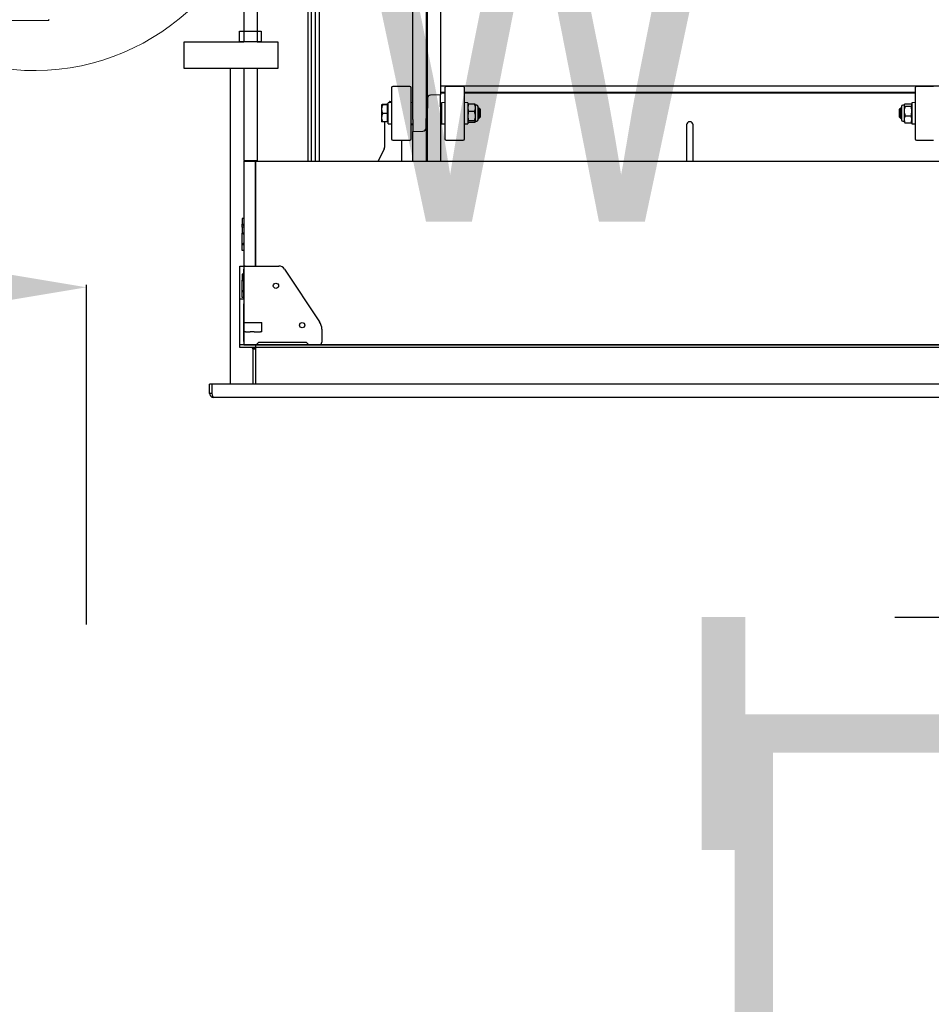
# Model space of a CAD drawing. Header units: inches. Extents: x 0 to 77643, y -44170 to 0.
# Tile 476 of 546: x 76375 to 76444, y -39576 to -39501. Entities that reach past the tile are written whole.
import ezdxf

# ---------------------------------------------------------------- set-up
doc = ezdxf.new("R2010")
doc.units = ezdxf.units.IN
doc.header["$MEASUREMENT"] = 0
doc.layers.get('0').update_dxf_attribs({"lineweight": 0})
doc.layers.get('Defpoints').update_dxf_attribs({"lineweight": 0})
doc.layers.add('FAKRO LOFT LADDERS', color=7, linetype='Continuous')
doc.styles.get("Standard").update_dxf_attribs({"font": 'arial.ttf', "width": 0.75})
doc.dimstyles.get("Standard").update_dxf_attribs({"dimtxt": 0.18, "dimasz": 0.18, "dimexe": 0.18, "dimexo": 0.0625, "dimgap": 0.09, "dimtad": 0, "dimtih": 1, "dimtoh": 1, "dimdec": 4, "dimzin": 0, "dimdsep": 46, "dimtxsty": 'Standard', "dimcen": 0.09, "dimadec": 0, "dimazin": 0, "dimtfac": 1, "dimtdec": 4, "dimtofl": 0, "dimtmove": 0, "dimatfit": 3, "dimfxl": 1, "dimtolj": 1, "dimtzin": 0, "dimarcsym": 0})

# ---------------------------------------------------------------- blocks, each defined once
blk = doc.blocks.new('*D1796')
at = {"color": 0, "linetype": 'Continuous', "lineweight": -2}
for p, q in [((76507.926, -39566.269), (76507.926, -39536.269)), ((76409.036, -39596.269), (76508.106, -39596.269)), ((76487.058, -39634.434), (76508.106, -39634.434)), ((76507.926, -39664.434), (76507.926, -39694.434))]:
    blk.add_line(p, q, dxfattribs=at)
at = {"color": 0}
for points in [[(76502.926, -39566.269), (76512.926, -39566.269), (76507.926, -39596.269)], [(76512.926, -39664.434), (76502.926, -39664.434), (76507.926, -39634.434)]]:
    blk.add_solid(points, dxfattribs=at)
at = {"layer": 'Defpoints', "color": 0}
for p in [(76408.974, -39596.269), (76507.926, -39596.269), (76486.996, -39634.434)]:
    blk.add_point(p, dxfattribs=at)
at = {"linetype": 'Continuous', "lineweight": 20, "ltscale": 12, "insert": (76487.926, -39616.31), "char_height": 30, "attachment_point": 5, "rotation": 90}
blk.add_mtext('\\A1;\\A1;K {}', dxfattribs=at)
blk = doc.blocks.new('*D1798')
at = {"color": 0, "linetype": 'Continuous', "lineweight": -2}
for p, q in [((76255.676, -39499.335), (76255.676, -39778.257)), ((76392.346, -39761.334), (76392.346, -39778.257)), ((76362.346, -39778.077), (76285.676, -39778.077))]:
    blk.add_line(p, q, dxfattribs=at)
at = {"color": 0}
for points in [[(76285.676, -39773.077), (76285.676, -39783.077), (76255.676, -39778.077)], [(76362.346, -39783.077), (76362.346, -39773.077), (76392.346, -39778.077)]]:
    blk.add_solid(points, dxfattribs=at)
at = {"layer": 'Defpoints', "color": 0}
for p in [(76255.676, -39499.272), (76392.346, -39761.272), (76255.676, -39778.077)]:
    blk.add_point(p, dxfattribs=at)
at = {"linetype": 'Continuous', "lineweight": 20, "ltscale": 12, "insert": (76325.748, -39757.567), "char_height": 30, "attachment_point": 5}
blk.add_mtext('\\A1;C', dxfattribs=at)
blk = doc.blocks.new('A$C440D5DCA')
at = {"color": 7, "linetype": 'Continuous'}
for p, q in [((1214, 2721.96), (1244, 2721.96)), ((1244, 2721.96), (1244, 2722.96))]:
    blk.add_line(p, q, dxfattribs=at)
blk = doc.blocks.new('SE3')
at = {"layer": 'FAKRO LOFT LADDERS', "color": 7, "linetype": 'Continuous'}
for p, q in [((235.142, 129.986), (235.142, 138.194)), ((235.642, 138.105), (235.642, 130.034)), ((231.267, 137.391), (231.267, 128.405)), ((235.692, 131.936), (235.692, 137.351)), ((236.192, 137.255), (236.192, 131.973)), ((231.417, 135.591), (231.417, 128.405)), ((231.567, 135.591), (231.567, 128.405)), ((231.142, 135.38), (231.142, 128.405)), ((228.702, 134.199), (228.702, 132.956)), ((229.202, 134.199), (229.202, 132.956)), ((228.528, 132.953), (228.528, 133.353)), ((228.528, 133.353), (229.355, 133.353)), ((229.355, 133.353), (229.355, 132.953)), ((226.428, 131.93), (226.428, 132.956)), ((226.428, 132.956), (228.702, 132.956)), ((229.355, 132.953), (228.528, 132.953)), ((229.202, 132.956), (228.702, 132.956)), ((229.202, 132.956), (229.987, 132.956)), ((229.987, 132.956), (229.987, 131.93)), ((229.987, 131.93), (226.428, 131.93)), ((228.192, 119.905), (228.192, 131.905)), ((228.702, 131.93), (228.702, 128.43)), ((229.202, 131.93), (229.202, 128.43)), ((235.692, 130.792), (235.692, 131.936)), ((236.192, 131.973), (236.192, 130.93)), ((234.327, 131.205), (234.327, 129.255)), ((235.027, 131.255), (234.377, 131.255)), ((235.077, 129.255), (235.077, 131.205)), ((255.192, 131.257), (236.192, 131.257)), ((236.357, 131.016), (236.192, 131.016)), ((236.357, 130.992), (236.192, 130.992)), ((236.357, 131.205), (236.357, 129.255)), ((237.057, 131.255), (236.407, 131.255)), ((237.107, 129.255), (237.107, 131.205)), ((254.277, 131.016), (237.107, 131.016)), ((254.277, 130.992), (237.107, 130.992)), ((254.277, 131.205), (254.277, 129.255)), ((254.977, 131.255), (254.327, 131.255)), ((234.202, 130.583), (234.167, 130.583)), ((234.327, 130.637), (234.202, 130.63)), ((234.202, 129.83), (234.202, 130.63)), ((234.247, 130.671), (234.224, 130.631)), ((234.255, 130.684), (234.327, 130.684)), ((235.142, 130.633), (235.077, 130.637)), ((235.692, 130.792), (235.692, 130.428)), ((236.192, 130.93), (235.813, 130.917)), ((236.192, 130.477), (236.192, 130.93)), ((236.357, 130.637), (236.232, 130.63)), ((236.232, 130.63), (236.232, 129.83)), ((237.232, 130.63), (237.107, 130.637)), ((237.232, 130.63), (237.232, 129.83)), ((237.493, 130.582), (237.261, 130.582)), ((253.87, 130.57), (253.862, 130.555)), ((253.891, 130.593), (254.123, 130.593)), ((254.152, 130.555), (254.144, 130.57)), ((254.277, 130.637), (254.152, 130.63)), ((254.152, 130.63), (254.152, 129.83)), ((233.948, 130.556), (233.937, 130.543)), ((233.937, 130.543), (233.937, 129.918)), ((234.177, 130.56), (233.99, 130.56)), ((234.177, 130.55), (233.99, 130.55)), ((234.177, 130.221), (233.99, 130.221)), ((234.177, 130.55), (234.177, 130.56)), ((234.177, 130.221), (234.177, 130.55)), ((234.202, 130.543), (234.177, 130.543)), ((234.177, 129.901), (234.177, 130.221)), ((235.692, 128.405), (235.692, 130.428)), ((236.192, 130.477), (236.192, 128.405)), ((237.236, 130.562), (237.232, 130.555)), ((237.493, 130.294), (237.261, 130.294)), ((237.522, 130.555), (237.518, 130.562)), ((237.522, 130.438), (237.522, 130.555)), ((237.522, 130.118), (237.522, 130.438)), ((237.572, 130.535), (237.537, 130.535)), ((237.622, 129.975), (237.622, 130.485)), ((237.652, 130.43), (237.622, 130.43)), ((237.69, 130.392), (237.622, 130.392)), ((237.652, 130.43), (237.652, 130.03)), ((237.702, 130.38), (237.652, 130.43)), ((237.702, 130.38), (237.702, 130.08)), ((253.732, 130.43), (253.682, 130.38)), ((253.682, 130.08), (253.682, 130.38)), ((253.694, 130.392), (253.762, 130.392)), ((253.732, 130.03), (253.732, 130.43)), ((253.762, 130.43), (253.732, 130.43)), ((253.762, 130.485), (253.762, 129.975)), ((253.847, 130.535), (253.812, 130.535)), ((253.862, 130.544), (253.862, 130.555)), ((253.862, 130.544), (253.862, 130.313)), ((253.862, 130.313), (253.862, 130)), ((253.891, 130.495), (254.123, 130.495)), ((233.937, 129.918), (233.948, 129.904)), ((234.177, 129.901), (233.99, 129.901)), ((234.067, 128.95), (234.067, 129.901)), ((234.177, 129.918), (234.202, 129.918)), ((234.202, 129.83), (234.327, 129.824)), ((235.077, 129.824), (235.142, 129.827)), ((235.142, 129.986), (235.142, 129.53)), ((235.642, 129.668), (235.642, 130.034)), ((236.232, 129.83), (236.357, 129.824)), ((237.107, 129.824), (237.232, 129.83)), ((237.232, 129.905), (237.236, 129.899)), ((237.493, 129.942), (237.261, 129.942)), ((237.493, 129.878), (237.261, 129.878)), ((237.518, 129.899), (237.522, 129.905)), ((237.522, 129.91), (237.522, 130.118)), ((237.522, 129.91), (237.522, 129.905)), ((237.537, 129.925), (237.572, 129.925)), ((237.69, 130.069), (237.622, 130.069)), ((237.622, 130.03), (237.652, 130.03)), ((237.652, 130.03), (237.702, 130.08)), ((253.682, 130.08), (253.732, 130.03)), ((253.694, 130.069), (253.762, 130.069)), ((253.732, 130.03), (253.762, 130.03)), ((253.812, 129.925), (253.847, 129.925)), ((253.862, 130), (253.862, 129.905)), ((253.862, 129.905), (253.87, 129.891)), ((253.891, 130.132), (254.123, 130.132)), ((253.891, 129.867), (254.123, 129.867)), ((254.144, 129.891), (254.152, 129.905)), ((254.152, 129.83), (254.277, 129.824)), ((235.092, 129.805), (235.127, 129.805)), ((235.142, 129.53), (235.521, 129.543)), ((235.142, 128.48), (235.142, 129.53)), ((235.642, 129.668), (235.642, 128.516)), ((245.567, 129.783), (245.567, 128.405)), ((245.817, 128.405), (245.817, 129.783)), ((234.377, 129.205), (235.027, 129.205)), ((234.717, 128.95), (234.717, 129.205)), ((236.407, 129.205), (237.057, 129.205)), ((254.327, 129.205), (254.977, 129.205)), ((234.048, 128.872), (233.817, 128.405)), ((234.717, 128.405), (234.717, 128.95)), ((228.692, 128.405), (228.692, 121.405)), ((228.692, 128.405), (229.142, 128.405)), ((228.702, 128.43), (229.202, 128.43)), ((229.142, 128.405), (229.142, 124.405)), ((229.142, 124.405), (229.142, 128.405)), ((229.142, 128.405), (262.242, 128.405)), ((235.142, 128.405), (235.142, 128.48)), ((235.642, 128.516), (235.642, 128.405)), ((228.692, 126.22), (228.637, 126.22)), ((228.637, 126.22), (228.637, 126.001)), ((228.692, 125.993), (228.637, 126.001)), ((228.637, 125.991), (228.637, 126.001)), ((228.692, 125.943), (228.637, 125.991)), ((228.637, 125.884), (228.637, 125.991)), ((228.692, 125.884), (228.637, 125.884)), ((228.637, 125.884), (228.637, 125.666)), ((228.692, 125.657), (228.637, 125.666)), ((228.637, 125.655), (228.637, 125.666)), ((228.692, 125.607), (228.637, 125.655)), ((228.637, 125.233), (228.637, 125.655)), ((228.692, 125.281), (228.637, 125.233)), ((228.637, 125.233), (228.637, 125.223)), ((228.637, 125.223), (228.692, 125.231)), ((228.637, 125.004), (228.637, 125.223)), ((228.692, 125.004), (228.637, 125.004)), ((228.542, 124.405), (228.692, 124.405)), ((228.542, 124.293), (228.542, 124.405)), ((228.542, 123.155), (228.542, 124.293)), ((228.692, 124.405), (228.692, 124.293)), ((228.742, 124.405), (228.692, 124.405)), ((228.692, 124.405), (230.036, 124.405)), ((228.692, 123.155), (228.692, 124.293)), ((228.742, 124.405), (230.036, 124.405)), ((230.244, 124.293), (231.586, 122.281)), ((228.692, 124.093), (228.637, 124.093)), ((228.637, 124.093), (228.637, 123.874)), ((228.692, 123.866), (228.637, 123.874)), ((228.637, 123.864), (228.637, 123.874)), ((228.692, 123.816), (228.637, 123.864)), ((228.637, 123.442), (228.637, 123.864)), ((228.692, 123.49), (228.637, 123.442)), ((228.637, 123.442), (228.637, 123.432)), ((228.637, 123.432), (228.692, 123.44)), ((228.542, 123.155), (228.692, 123.155)), ((228.542, 122.973), (228.542, 123.155)), ((228.637, 123.213), (228.637, 123.432)), ((228.692, 123.213), (228.637, 123.213)), ((228.692, 123.155), (228.692, 122.973)), ((228.542, 121.532), (228.542, 122.973)), ((228.692, 121.532), (228.692, 122.973)), ((228.692, 122.255), (228.755, 122.255)), ((228.755, 122.255), (228.941, 122.255)), ((228.941, 122.255), (229.086, 122.255)), ((229.086, 122.255), (229.337, 122.255)), ((229.337, 122.255), (229.381, 122.255)), ((229.381, 121.905), (229.381, 122.255)), ((231.67, 122.003), (231.67, 121.505)), ((228.755, 121.905), (228.692, 121.905)), ((228.755, 121.905), (228.941, 121.905)), ((229.086, 121.905), (228.941, 121.905)), ((229.086, 121.905), (229.337, 121.905)), ((229.381, 121.905), (229.337, 121.905)), ((228.542, 121.405), (228.542, 121.532)), ((245.542, 121.405), (228.542, 121.405)), ((228.542, 121.305), (228.542, 121.405)), ((228.542, 121.305), (228.542, 121.405)), ((245.542, 121.305), (228.542, 121.305)), ((228.692, 121.532), (228.692, 121.405)), ((228.692, 121.405), (229.142, 121.405)), ((229.042, 121.255), (229.042, 119.905)), ((229.042, 121.255), (229.142, 121.255)), ((262.242, 121.405), (229.142, 121.405)), ((229.142, 121.405), (229.142, 121.404)), ((229.142, 121.404), (229.142, 121.071)), ((229.142, 121.404), (262.242, 121.404)), ((229.142, 121.255), (229.142, 119.905)), ((229.17, 121.405), (229.27, 121.505)), ((229.27, 121.505), (231.07, 121.505)), ((231.07, 121.505), (231.17, 121.405)), ((262.842, 121.405), (232.58, 121.405)), ((262.842, 121.305), (232.58, 121.305)), ((227.392, 119.555), (227.392, 119.905)), ((227.492, 119.905), (227.392, 119.905)), ((245.542, 119.905), (227.492, 119.905)), ((227.492, 119.555), (227.492, 119.905)), ((263.892, 119.905), (232.58, 119.905)), ((227.492, 119.555), (227.392, 119.555)), ((245.542, 119.405), (227.542, 119.405)), ((228.992, 119.405), (227.542, 119.405)), ((263.842, 119.405), (232.58, 119.405))]:
    blk.add_line(p, q, dxfattribs=at)
for centre in [(229.92, 123.655), (230.92, 122.155)]:
    blk.add_circle(centre, 0.1, dxfattribs=at)
for centre, radius, start, end in [((234.377, 131.205), 0.05, 90, 180), ((235.027, 131.205), 0.05, 0, 90), ((236.407, 131.205), 0.05, 90, 180), ((237.057, 131.205), 0.05, 0, 90), ((254.327, 131.205), 0.05, 90, 180), ((234.167, 130.533), 0.05, 90, 147.5846), ((234.503, 130.541), 0.286, 150.1086, 161.4333), ((234.423, 130.564), 0.206, 144.6044, 148.9999), ((235.642, 130.776), 0.05, 0, 90), ((235.642, 130.68), 0.05, 0, 90), ((235.817, 130.792), 0.125, 92, 180), ((237.639, 130.431), 0.407, 158.2115, 179.0488), ((237.115, 130.431), 0.407, 0.9512, 21.7885), ((234.293, 130.385), 0.346, 151.5184, 208.4816), ((234.276, 130.061), 0.328, 150.7889, 209.2111), ((236.182, 130.485), 0.05, 0, 78.463), ((237.633, 130.443), 0.401, 180.785, 201.9547), ((237.824, 130.11), 0.592, 161.9755, 179.2927), ((237.121, 130.443), 0.401, 338.0453, 359.215), ((236.93, 130.11), 0.592, 0.7073, 18.0245), ((237.537, 130.55), 0.015, 180, 270), ((237.572, 130.485), 0.05, 0, 90), ((253.812, 130.485), 0.05, 90, 180), ((253.847, 130.55), 0.015, 270, 0), ((254.489, 130.306), 0.627, 162.4912, 179.3292), ((254.49, 130.321), 0.628, 180.6768, 197.5028), ((253.524, 130.306), 0.627, 0.6708, 17.5088), ((253.524, 130.321), 0.628, 342.4972, 359.3232), ((236.182, 129.975), 0.05, 281.537, 0), ((237.824, 130.125), 0.592, 180.7011, 198.0307), ((236.93, 130.125), 0.592, 341.9693, 359.2989), ((237.537, 129.91), 0.015, 90, 180), ((237.572, 129.975), 0.05, 270, 0), ((245.692, 129.783), 0.125, 0, 180), ((253.812, 129.975), 0.05, 180, 270), ((253.847, 129.91), 0.015, 0, 90), ((254.202, 129.994), 0.34, 156.131, 179.0936), ((254.207, 130.006), 0.346, 181.0973, 203.6781), ((253.812, 129.994), 0.34, 0.9064, 23.869), ((253.806, 130.006), 0.346, 336.3219, 358.9027), ((235.092, 129.855), 0.05, 252.5424, 270), ((235.127, 129.79), 0.015, 0, 90), ((235.517, 129.668), 0.125, 272, 0), ((235.642, 129.78), 0.05, 270, 0), ((235.642, 129.676), 0.05, 270, 0), ((235.642, 129.671), 0.05, 270, 0), ((235.642, 129.667), 0.05, 270, 0), ((235.642, 129.662), 0.05, 270, 0), ((235.642, 129.658), 0.05, 270, 0), ((235.642, 129.653), 0.05, 270, 0), ((235.642, 129.648), 0.05, 270, 0), ((235.642, 129.644), 0.05, 270, 0), ((235.642, 129.639), 0.05, 270, 0), ((235.642, 129.635), 0.05, 270, 0), ((234.377, 129.255), 0.05, 180, 270), ((235.027, 129.255), 0.05, 270, 0), ((236.407, 129.255), 0.05, 180, 270), ((237.057, 129.255), 0.05, 270, 0), ((254.327, 129.255), 0.05, 180, 270), ((233.892, 128.952), 0.175, 332.7702, 359.3297), ((230.036, 124.155), 0.25, 33.6901, 90), ((231.17, 122.003), 0.5, 0, 33.6901), ((228.971, 120.991), 0.315, 57.0301, 86.1), ((228.992, 121.255), 0.05, 0, 90), ((231.57, 121.505), 0.1, 270, 0), ((227.542, 119.555), 0.15, 180, 270)]:
    blk.add_arc(centre, radius, start, end, dxfattribs=at)
for points, knots in [([(237.235, 130.56), (237.236, 130.562), (237.238, 130.564), (237.245, 130.572), (237.252, 130.577), (237.261, 130.582)], [0.2924483, 0.2924483, 0.2924483, 0.2924483, 0.5, 0.5, 1, 1, 1, 1]), ([(237.519, 130.56), (237.518, 130.562), (237.516, 130.564), (237.509, 130.572), (237.502, 130.577), (237.493, 130.582)], [0.2924483, 0.2924483, 0.2924483, 0.2924483, 0.5, 0.5, 1, 1, 1, 1]), ([(253.862, 130.544), (253.862, 130.548), (253.863, 130.552), (253.865, 130.561), (253.867, 130.565), (253.875, 130.577), (253.882, 130.585), (253.891, 130.593)], [0, 0, 0, 0, 0.25, 0.25, 0.5, 0.5, 1, 1, 1, 1]), ([(254.152, 130.544), (254.152, 130.548), (254.151, 130.552), (254.149, 130.561), (254.147, 130.565), (254.139, 130.577), (254.132, 130.585), (254.123, 130.593)], [0, 0, 0, 0, 0.25, 0.25, 0.5, 0.5, 1, 1, 1, 1]), ([(233.99, 130.56), (233.977, 130.559), (233.966, 130.558), (233.955, 130.557), (233.952, 130.557), (233.948, 130.556), (233.947, 130.556), (233.947, 130.554), (233.952, 130.553), (233.966, 130.552), (233.977, 130.551), (233.99, 130.55)], [0, 0, 0, 0, 0.25, 0.25, 0.375, 0.375, 0.5, 0.5, 0.75, 0.75, 1, 1, 1, 1]), ([(253.891, 130.495), (253.882, 130.503), (253.875, 130.511), (253.865, 130.527), (253.862, 130.535), (253.862, 130.544)], [0, 0, 0, 0, 0.5, 0.5, 1, 1, 1, 1]), ([(254.123, 130.495), (254.132, 130.503), (254.139, 130.511), (254.149, 130.527), (254.152, 130.535), (254.152, 130.544)], [0, 0, 0, 0, 0.5, 0.5, 1, 1, 1, 1]), ([(233.99, 129.901), (233.977, 129.901), (233.966, 129.902), (233.955, 129.903), (233.952, 129.904), (233.949, 129.904), (233.948, 129.905), (233.948, 129.905)], [0, 0, 0, 0, 0.25, 0.25, 0.375, 0.375, 0.4777343, 0.4777343, 0.4777343, 0.4777343]), ([(237.261, 129.942), (237.252, 129.936), (237.245, 129.931), (237.235, 129.921), (237.232, 129.915), (237.232, 129.91)], [0, 0, 0, 0, 0.5, 0.5, 1, 1, 1, 1]), ([(237.235, 129.9), (237.236, 129.898), (237.238, 129.896), (237.245, 129.889), (237.252, 129.883), (237.261, 129.878)], [0.2924483, 0.2924483, 0.2924483, 0.2924483, 0.5, 0.5, 1, 1, 1, 1]), ([(237.493, 129.942), (237.502, 129.936), (237.509, 129.931), (237.519, 129.921), (237.522, 129.915), (237.522, 129.91)], [0, 0, 0, 0, 0.5, 0.5, 1, 1, 1, 1]), ([(237.522, 129.91), (237.522, 129.907), (237.521, 129.905), (237.519, 129.899), (237.517, 129.897), (237.509, 129.889), (237.502, 129.883), (237.493, 129.878)], [0, 0, 0, 0, 0.25, 0.25, 0.5, 0.5, 1, 1, 1, 1]), ([(253.869, 129.893), (253.869, 129.893), (253.869, 129.892), (253.875, 129.884), (253.882, 129.875), (253.891, 129.867)], [0.469838, 0.469838, 0.469838, 0.469838, 0.5, 0.5, 1, 1, 1, 1]), ([(254.145, 129.893), (254.145, 129.893), (254.144, 129.892), (254.139, 129.884), (254.132, 129.875), (254.123, 129.867)], [0.469838, 0.469838, 0.469838, 0.469838, 0.5, 0.5, 1, 1, 1, 1]), ([(227.542, 119.405), (227.534, 119.405), (227.525, 119.421), (227.509, 119.476), (227.5, 119.515), (227.492, 119.555)], [0, 0, 0, 0, 0.5, 0.5, 1, 1, 1, 1])]:
    blk.add_open_spline(points, degree=3, knots=knots, dxfattribs=at)
blk = doc.blocks.new('*D1801')
at = {"color": 0, "linetype": 'Continuous', "lineweight": -2}
for p, q in [((76461.931, -39516.7), (76461.931, -39486.7)), ((76441.659, -39546.7), (76462.111, -39546.7)), ((76448.424, -39564.4), (76462.111, -39564.4)), ((76461.931, -39594.4), (76461.931, -39624.4))]:
    blk.add_line(p, q, dxfattribs=at)
at = {"color": 0}
for points in [[(76456.931, -39516.7), (76466.931, -39516.7), (76461.931, -39546.7)], [(76466.931, -39594.4), (76456.931, -39594.4), (76461.931, -39564.4)]]:
    blk.add_solid(points, dxfattribs=at)
at = {"layer": 'Defpoints', "color": 0}
for p in [(76441.596, -39546.7), (76461.931, -39546.7), (76448.362, -39564.4)]:
    blk.add_point(p, dxfattribs=at)
at = {"linetype": 'Continuous', "lineweight": 20, "ltscale": 12, "insert": (76441.931, -39555.55), "char_height": 30, "attachment_point": 5, "rotation": 90}
blk.add_mtext('\\A1;T', dxfattribs=at)
blk = doc.blocks.new('*D1802')
at = {"color": 0, "linetype": 'Continuous', "lineweight": -2}
for p, q in [((76375.96, -39625.067), (76375.96, -39589.262)), ((76405.96, -39589.442), (76464.36, -39589.442)), ((76494.36, -39625.067), (76494.36, -39589.262))]:
    blk.add_line(p, q, dxfattribs=at)
at = {"color": 0}
for points in [[(76405.96, -39584.442), (76405.96, -39594.442), (76375.96, -39589.442)], [(76464.36, -39594.442), (76464.36, -39584.442), (76494.36, -39589.442)]]:
    blk.add_solid(points, dxfattribs=at)
at = {"layer": 'Defpoints', "color": 0}
for p in [(76494.36, -39589.442), (76375.96, -39625.13), (76494.36, -39625.13)]:
    blk.add_point(p, dxfattribs=at)
at = {"linetype": 'Continuous', "lineweight": 20, "ltscale": 12, "insert": (76435.594, -39569.442), "char_height": 30, "attachment_point": 5}
blk.add_mtext('\\A1;\\A1;L {}', dxfattribs=at)
blk = doc.blocks.new('*D1803')
at = {"color": 0, "linetype": 'Continuous', "lineweight": -2}
for p, q in [((76350.046, -39521.558), (76320.046, -39521.558)), ((76380.046, -39547.253), (76380.046, -39521.378)), ((76448.446, -39547.253), (76448.446, -39521.378)), ((76478.446, -39521.558), (76508.446, -39521.558))]:
    blk.add_line(p, q, dxfattribs=at)
at = {"color": 0}
for points in [[(76350.046, -39526.558), (76350.046, -39516.558), (76380.046, -39521.558)], [(76478.446, -39516.558), (76478.446, -39526.558), (76448.446, -39521.558)]]:
    blk.add_solid(points, dxfattribs=at)
at = {"layer": 'Defpoints', "color": 0}
for p in [(76448.446, -39521.558), (76380.046, -39547.316), (76448.446, -39547.316)]:
    blk.add_point(p, dxfattribs=at)
at = {"linetype": 'Continuous', "lineweight": 20, "ltscale": 12, "insert": (76414.246, -39501.558), "char_height": 30, "attachment_point": 5}
blk.add_mtext('\\A1;\\A1;W {}', dxfattribs=at)

msp = doc.modelspace()

# ---------------------------------------------------------------- linework, layer by layer
msp.add_arc((76376.04189, -39487.49971), 17.54112, 94.6587628, 86.4210355)

# ---------------------------------------------------------------- block references
for name, p, xscale, yscale, zscale in [('A$C440D5DCA', (76252.77599, -39773.42178), 0.1, 0.1, 0.1), ('SE3', (75934.64381, -39768.75248), 2, 2, 2)]:
    msp.add_blockref(name, p, dxfattribs=dict(xscale=xscale, yscale=yscale, zscale=zscale))

# ---------------------------------------------------------------- dimensions: what is measured, and where the dimension line sits
at = {"color": 6, "linetype": 'Continuous', "lineweight": 20}
for base, p1, p2, angle, text, picture, middle, dimtype in [((76448.44601, -39521.55843), (76380.04601, -39547.31562), (76448.44601, -39547.31562), 0, '\\A1;W {}', '*D1803', (76414.24601, -39521.55843), 161), ((76461.93089, -39546.69977), (76448.36185, -39564.39977), (76441.59622, -39546.69977), 90, 'T', '*D1801', (76461.93089, -39555.54977), 160), ((76507.92645, -39596.26851), (76486.99571, -39634.43366), (76408.97367, -39596.26851), 90, '\\A1;K {}', '*D1796', (76507.92645, -39616.30963), 160), ((76494.35957, -39589.44163), (76375.95957, -39625.12978), (76494.35957, -39625.12978), 0, '\\A1;L {}', '*D1802', (76435.59394, -39589.44163), 161)]:
    dim = msp.add_linear_dim(base=base, p1=p1, p2=p2, angle=angle, text=text, dimstyle='Standard', override={"dimtxt": 30, "dimasz": 30, "dimgap": 5, "dimtad": 1, "dimtih": 0, "dimtoh": 0, "dimclrt": 256}, dxfattribs=at)
    dim.commit()
    dim.dimension.update_dxf_attribs({"geometry": picture, "text_midpoint": middle, "dimtype": dimtype})
dim = msp.add_linear_dim(base=(76255.676, -39778.07682), p1=(76392.34554, -39761.27166), p2=(76255.676, -39499.27223), text='C', dimstyle='Standard', override={"dimtxt": 30, "dimasz": 30, "dimgap": 5, "dimtad": 1, "dimtih": 0, "dimtoh": 0, "dimclrt": 256}, dxfattribs=at)
dim.commit()
dim.dimension.update_dxf_attribs({"geometry": '*D1798', "text_midpoint": (76325.74818, -39778.07682), "dimtype": 160})

doc.saveas('drawing.dxf')
